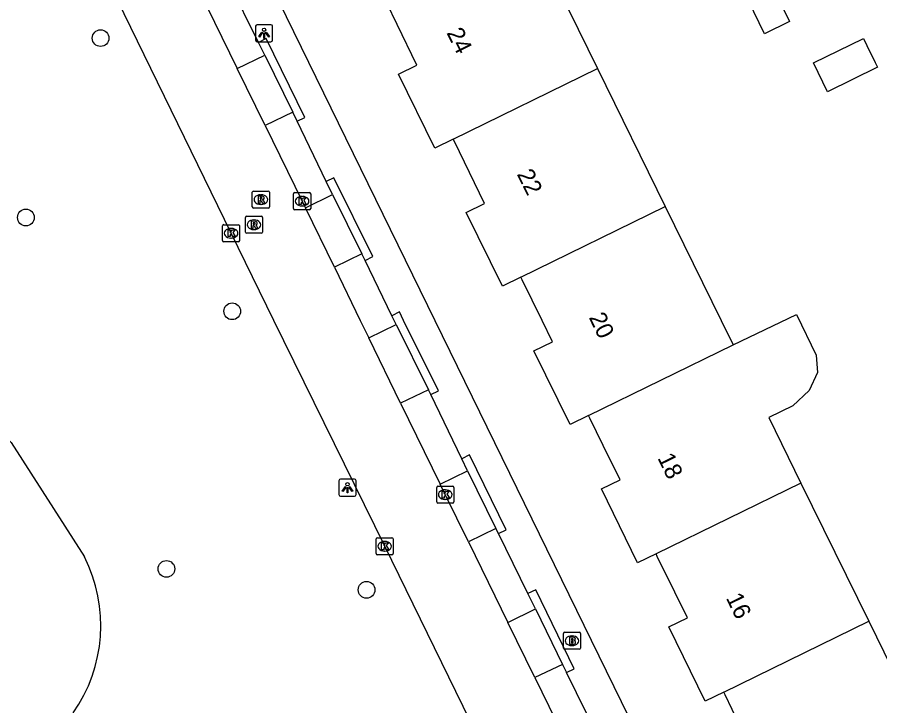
# Model space of a CAD drawing. Extents: x 160457 to 162082, y 388340 to 389736.
# Drawn here: x 160699.9 to 160750.4, y 388727.5 to 388767.7 of the extents above; entities that cross this region are included whole.
import ezdxf

# ---------------------------------------------------------------- set-up
doc = ezdxf.new("R2010")
doc.units = 0
for name, color, linetype in [('IMGEO_Boom', 7, 'Continuous'), ('IMGEO_Brandkraan', 7, 'Continuous'), ('IMGEO_Groenvoorziening', 7, 'Continuous'), ('IMGEO_Kolk', 7, 'Continuous'), ('IMGEO_Lichtpunt', 7, 'Continuous'), ('IMGEO_Pand', 7, 'Continuous'), ('IMGEO_Pand_nummerreeks', 7, 'Continuous'), ('IMGEO_Parkeervlak_open', 7, 'Continuous'), ('IMGEO_Rijbaan_lokaal_gesloten', 7, 'Continuous'), ('IMGEO_Rioolput', 7, 'Continuous'), ('IMGEO_Voetpad_open', 7, 'Continuous')]:
    doc.layers.add(name, color=color, linetype=linetype)

msp = doc.modelspace()

# ---------------------------------------------------------------- linework, layer by layer
at = {"layer": 'IMGEO_Boom'}
for centre in [(160704.807, 388766.504), (160700.436, 388756.016), (160712.506, 388750.534), (160708.655, 388735.474), (160720.365, 388734.251)]:
    msp.add_circle(centre, 0.489, dxfattribs=at)
at = {"layer": 'IMGEO_Brandkraan'}
for p, q in [((160731.954, 388731.775), (160732.806, 388731.775)), ((160731.879, 388730.849), (160731.879, 388731.701)), ((160732.367, 388731.555), (160732.392, 388731.555)), ((160732.88, 388731.701), (160732.88, 388730.849)), ((160732.806, 388730.775), (160731.954, 388730.775)), ((160732.39, 388730.995), (160732.365, 388730.995))]:
    msp.add_line(p, q, dxfattribs=at)
for points in [[(160731.954, 388731.775), (160732.806, 388731.775)], [(160731.879, 388730.849), (160731.879, 388731.701)], [(160732.227, 388731.475), (160732.227, 388731.075), (160732.44, 388731.075)], [(160732.458, 388731.475), (160732.227, 388731.475)], [(160732.406, 388731.394), (160732.352, 388731.394), (160732.352, 388731.318)], [(160732.352, 388731.318), (160732.405, 388731.318)], [(160732.414, 388731.242), (160732.352, 388731.242), (160732.352, 388731.161)], [(160732.88, 388731.701), (160732.88, 388730.849)], [(160732.806, 388730.775), (160731.954, 388730.775)], [(160732.352, 388731.161), (160732.414, 388731.161)]]:
    msp.add_lwpolyline(points, dxfattribs=at)
for centre, radius, start, end in [((160731.956, 388731.699), 0.0765, 91.552, 178.448), ((160731.956, 388731.699), 0.0765, 91.552, 178.448), ((160732.804, 388731.699), 0.0765, 1.552, 88.448), ((160732.804, 388731.699), 0.0765, 1.552, 88.448), ((160732.407, 388731.356), 0.0379, 267.8285, 90.9355), ((160732.415, 388731.201), 0.0404, 269.8759, 90.5077), ((160732.462, 388731.33), 0.145, 59.4692, 91.5367), ((160732.487, 388731.377), 0.0922, 285.5137, 58.1501), ((160732.492, 388731.185), 0.105, 301.3115, 78.989), ((160731.956, 388730.851), 0.0765, 181.552, 268.448), ((160731.956, 388730.851), 0.0765, 181.552, 268.448), ((160732.446, 388731.326), 0.251, 268.6676, 293.5347), ((160732.804, 388730.851), 0.0765, 271.552, 358.448), ((160732.804, 388730.851), 0.0765, 271.552, 358.448)]:
    msp.add_arc(centre, radius, start, end, dxfattribs=at)
for centre, major_axis, ratio, start_param, end_param in [((160732.366, 388731.275), (-0.387, 0.002), 0.722429, 4.712389, 7.853982), ((160732.391, 388731.275), (-0.39, 0.002), 0.717154, 1.570796, 4.712389)]:
    msp.add_ellipse(centre, major_axis=major_axis, ratio=ratio, start_param=start_param, end_param=end_param, dxfattribs=at)
at = {"layer": 'IMGEO_Groenvoorziening'}
msp.add_lwpolyline([(160658.065, 388762.15), (160667.384, 388761.755), (160685.059, 388753.846), (160691.429, 388750), (160693.406, 388748.806), (160699.565, 388742.864), (160703.863, 388736.176)], dxfattribs=at)
msp.add_arc((160695.918, 388732.167), 8.899, 324.9453, 26.7764, dxfattribs=at)
at = {"layer": 'IMGEO_Kolk'}
for p, q in [((160716.093, 388756.546), (160716.093, 388757.398)), ((160716.168, 388757.472), (160717.02, 388757.472)), ((160716.581, 388757.252), (160716.606, 388757.252)), ((160717.094, 388757.398), (160717.094, 388756.546)), ((160717.02, 388756.472), (160716.168, 388756.472)), ((160716.604, 388756.692), (160716.579, 388756.692)), ((160711.939, 388754.672), (160711.939, 388755.524)), ((160712.014, 388755.598), (160712.866, 388755.598)), ((160712.94, 388755.524), (160712.94, 388754.672)), ((160712.427, 388755.378), (160712.452, 388755.378)), ((160712.866, 388754.598), (160712.014, 388754.598)), ((160712.45, 388754.818), (160712.425, 388754.818)), ((160724.466, 388739.391), (160724.466, 388740.243)), ((160724.541, 388740.317), (160725.393, 388740.317)), ((160724.954, 388740.097), (160724.979, 388740.097)), ((160725.467, 388740.243), (160725.467, 388739.391)), ((160725.393, 388739.317), (160724.541, 388739.317)), ((160724.977, 388739.537), (160724.952, 388739.537)), ((160720.998, 388737.298), (160721.85, 388737.298)), ((160720.923, 388736.372), (160720.923, 388737.224)), ((160721.411, 388737.078), (160721.436, 388737.078)), ((160721.924, 388737.224), (160721.924, 388736.372)), ((160721.85, 388736.298), (160720.998, 388736.298)), ((160721.434, 388736.518), (160721.409, 388736.518))]:
    msp.add_line(p, q, dxfattribs=at)
for points in [[(160716.093, 388756.546), (160716.093, 388757.398)], [(160716.168, 388757.472), (160717.02, 388757.472)], [(160716.414, 388757.172), (160716.537, 388757.172), (160716.537, 388757.021), (160716.667, 388757.172), (160716.831, 388757.172), (160716.685, 388757.021), (160716.838, 388756.772), (160716.686, 388756.772), (160716.601, 388756.936), (160716.537, 388756.869), (160716.537, 388756.772), (160716.414, 388756.772), (160716.414, 388757.172)], [(160717.094, 388757.398), (160717.094, 388756.546)], [(160717.02, 388756.472), (160716.168, 388756.472)], [(160711.939, 388754.672), (160711.939, 388755.524)], [(160712.014, 388755.598), (160712.866, 388755.598)], [(160712.94, 388755.524), (160712.94, 388754.672)], [(160712.26, 388755.298), (160712.383, 388755.298), (160712.383, 388755.147), (160712.513, 388755.298), (160712.677, 388755.298), (160712.531, 388755.147), (160712.684, 388754.898), (160712.532, 388754.898), (160712.447, 388755.062), (160712.383, 388754.995), (160712.383, 388754.898), (160712.26, 388754.898), (160712.26, 388755.298)], [(160712.866, 388754.598), (160712.014, 388754.598)], [(160724.466, 388739.391), (160724.466, 388740.243)], [(160724.541, 388740.317), (160725.393, 388740.317)], [(160724.787, 388740.017), (160724.91, 388740.017), (160724.91, 388739.866), (160725.04, 388740.017), (160725.204, 388740.017), (160725.058, 388739.866), (160725.211, 388739.617), (160725.059, 388739.617), (160724.974, 388739.781), (160724.91, 388739.714), (160724.91, 388739.617), (160724.787, 388739.617), (160724.787, 388740.017)], [(160725.467, 388740.243), (160725.467, 388739.391)], [(160725.393, 388739.317), (160724.541, 388739.317)], [(160720.998, 388737.298), (160721.85, 388737.298)], [(160720.923, 388736.372), (160720.923, 388737.224)], [(160721.244, 388736.998), (160721.367, 388736.998), (160721.367, 388736.847), (160721.497, 388736.998), (160721.661, 388736.998), (160721.515, 388736.847), (160721.668, 388736.598), (160721.516, 388736.598), (160721.431, 388736.762), (160721.367, 388736.695), (160721.367, 388736.598), (160721.244, 388736.598), (160721.244, 388736.998)], [(160721.924, 388737.224), (160721.924, 388736.372)], [(160721.85, 388736.298), (160720.998, 388736.298)]]:
    msp.add_lwpolyline(points, dxfattribs=at)
for centre, start, end in [((160716.17, 388757.396), 91.552, 178.448), ((160716.17, 388757.396), 91.552, 178.448), ((160717.018, 388757.396), 1.552, 88.448), ((160717.018, 388757.396), 1.552, 88.448), ((160716.17, 388756.548), 181.552, 268.448), ((160716.17, 388756.548), 181.552, 268.448), ((160717.018, 388756.548), 271.552, 358.448), ((160717.018, 388756.548), 271.552, 358.448), ((160712.016, 388755.522), 91.552, 178.448), ((160712.016, 388755.522), 91.552, 178.448), ((160712.864, 388755.522), 1.552, 88.448), ((160712.864, 388755.522), 1.552, 88.448), ((160712.016, 388754.674), 181.552, 268.448), ((160712.016, 388754.674), 181.552, 268.448), ((160712.864, 388754.674), 271.552, 358.448), ((160712.864, 388754.674), 271.552, 358.448), ((160724.543, 388740.241), 91.552, 178.448), ((160724.543, 388740.241), 91.552, 178.448), ((160725.391, 388740.241), 1.552, 88.448), ((160725.391, 388740.241), 1.552, 88.448), ((160724.543, 388739.393), 181.552, 268.448), ((160724.543, 388739.393), 181.552, 268.448), ((160725.391, 388739.393), 271.552, 358.448), ((160725.391, 388739.393), 271.552, 358.448), ((160721, 388737.222), 91.552, 178.448), ((160721, 388737.222), 91.552, 178.448), ((160721.848, 388737.222), 1.552, 88.448), ((160721.848, 388737.222), 1.552, 88.448), ((160721, 388736.374), 181.552, 268.448), ((160721, 388736.374), 181.552, 268.448), ((160721.848, 388736.374), 271.552, 358.448), ((160721.848, 388736.374), 271.552, 358.448)]:
    msp.add_arc(centre, 0.0765, start, end, dxfattribs=at)
for centre, major_axis, ratio, start_param, end_param in [((160716.58, 388756.972), (-0.387, 0.002), 0.722429, 4.712389, 7.853982), ((160716.605, 388756.972), (-0.39, 0.002), 0.717154, 1.570796, 4.712389), ((160712.426, 388755.098), (-0.387, 0.002), 0.722429, 4.712389, 7.853982), ((160712.451, 388755.098), (-0.39, 0.002), 0.717154, 1.570796, 4.712389), ((160724.953, 388739.817), (-0.387, 0.002), 0.722429, 4.712389, 7.853982), ((160724.978, 388739.817), (-0.39, 0.002), 0.717154, 1.570796, 4.712389), ((160721.41, 388736.798), (-0.387, 0.002), 0.722429, 4.712389, 7.853982), ((160721.435, 388736.798), (-0.39, 0.002), 0.717154, 1.570796, 4.712389)]:
    msp.add_ellipse(centre, major_axis=major_axis, ratio=ratio, start_param=start_param, end_param=end_param, dxfattribs=at)
at = {"layer": 'IMGEO_Lichtpunt'}
for p, q in [((160713.871, 388767.193), (160713.871, 388766.386)), ((160713.871, 388767.193), (160713.871, 388766.386)), ((160714.773, 388767.288), (160713.965, 388767.288)), ((160714.773, 388767.288), (160713.965, 388767.288)), ((160714.867, 388766.386), (160714.867, 388767.193)), ((160714.867, 388766.386), (160714.867, 388767.193)), ((160713.965, 388766.292), (160714.773, 388766.292)), ((160713.965, 388766.292), (160714.773, 388766.292)), ((160718.75, 388740.626), (160718.75, 388739.819)), ((160718.75, 388740.626), (160718.75, 388739.819)), ((160719.652, 388740.721), (160718.844, 388740.721)), ((160719.652, 388740.721), (160718.844, 388740.721)), ((160719.746, 388739.819), (160719.746, 388740.626)), ((160719.746, 388739.819), (160719.746, 388740.626)), ((160718.844, 388739.725), (160719.652, 388739.725)), ((160718.844, 388739.725), (160719.652, 388739.725))]:
    msp.add_line(p, q, dxfattribs=at)
for points in [[(160714.245, 388766.857), (160714.284, 388766.829), (160714.096, 388766.567), (160714.058, 388766.594), (160714.245, 388766.857)], [(160714.347, 388766.809), (160714.394, 388766.809), (160714.394, 388766.487), (160714.347, 388766.487), (160714.347, 388766.809)], [(160714.457, 388766.829), (160714.495, 388766.856), (160714.682, 388766.594), (160714.643, 388766.566), (160714.457, 388766.829)], [(160719.124, 388740.29), (160719.163, 388740.262), (160718.975, 388740), (160718.937, 388740.027), (160719.124, 388740.29)], [(160719.226, 388740.242), (160719.273, 388740.242), (160719.273, 388739.92), (160719.226, 388739.92), (160719.226, 388740.242)], [(160719.336, 388740.262), (160719.374, 388740.289), (160719.561, 388740.027), (160719.522, 388739.999), (160719.336, 388740.262)]]:
    msp.add_lwpolyline(points, dxfattribs=at)
for centre in [(160714.37, 388766.991), (160719.249, 388740.424)]:
    msp.add_circle(centre, 0.0994, dxfattribs=at)
for centre, start, end in [((160713.965, 388767.193), 90, 180), ((160713.965, 388767.193), 90, 180), ((160714.773, 388767.193), 0, 90), ((160714.773, 388767.193), 0, 90), ((160713.965, 388766.386), 180, 270), ((160713.965, 388766.386), 180, 270), ((160714.773, 388766.386), 270, 0), ((160714.773, 388766.386), 270, 360), ((160718.844, 388740.626), 90, 180), ((160718.844, 388740.626), 90, 180), ((160719.652, 388740.626), 0, 90), ((160719.652, 388740.626), 0, 90), ((160718.844, 388739.819), 180, 270), ((160718.844, 388739.819), 180, 270), ((160719.652, 388739.819), 270, 0), ((160719.652, 388739.819), 270, 360)]:
    msp.add_arc(centre, 0.0946, start, end, dxfattribs=at)
at = {"layer": 'IMGEO_Pand'}
for points in [[(160729.91, 388772.801), (160733.875, 388764.725)], [(160745.111, 388767.48), (160743.646, 388766.761), (160742.699, 388768.689), (160744.164, 388769.408), (160745.111, 388767.48)], [(160725.433, 388760.596), (160724.355, 388760.068), (160722.234, 388764.393), (160723.311, 388764.922), (160722.157, 388767.292), (160721.548, 388768.544), (160721.479, 388768.685)], [(160747.324, 388763.373), (160746.5, 388765.057), (160749.431, 388766.491), (160749.635, 388766.074), (160750.118, 388765.087), (160750.255, 388764.807), (160747.324, 388763.373)], [(160725.433, 388760.596), (160733.875, 388764.725)], [(160733.875, 388764.725), (160737.837, 388756.655)], [(160729.393, 388752.523), (160728.315, 388751.995), (160726.192, 388756.31), (160727.269, 388756.84), (160726.387, 388758.646), (160725.504, 388760.451), (160725.433, 388760.596)], [(160729.393, 388752.523), (160737.837, 388756.655)], [(160737.837, 388756.655), (160741.104, 388750), (160741.807, 388748.569)], [(160733.343, 388744.444), (160732.265, 388743.919), (160730.157, 388748.23), (160731.235, 388748.757), (160730.627, 388750), (160729.466, 388752.374), (160729.393, 388752.523)], [(160741.807, 388748.569), (160745.523, 388750.347), (160746.663, 388747.964), (160746.747, 388746.961), (160746.246, 388745.903), (160745.299, 388745.012), (160743.892, 388744.321), (160745.773, 388740.49)], [(160733.343, 388744.444), (160741.807, 388748.569)], [(160737.298, 388736.361), (160736.22, 388735.836), (160734.112, 388740.15), (160735.19, 388740.677), (160734.209, 388742.679), (160733.42, 388744.288), (160733.343, 388744.444)], [(160745.773, 388740.49), (160737.298, 388736.361)], [(160745.773, 388740.49), (160749.739, 388732.41)], [(160741.257, 388728.268), (160740.179, 388727.741), (160738.055, 388732.086), (160739.133, 388732.613), (160738.395, 388734.122), (160737.373, 388736.209), (160737.298, 388736.361)], [(160741.257, 388728.268), (160749.739, 388732.41)], [(160749.739, 388732.41), (160753.706, 388724.33)], [(160745.21, 388720.181), (160744.132, 388719.655), (160742.013, 388723.984), (160743.091, 388724.511), (160741.751, 388727.256), (160741.332, 388728.115), (160741.257, 388728.268)]]:
    msp.add_lwpolyline(points, dxfattribs=at)
at = {"layer": 'IMGEO_Parkeervlak_open'}
for points in [[(160712.803, 388764.723), (160714.404, 388765.506)], [(160716.046, 388762.175), (160714.434, 388761.387)], [(160716.784, 388756.582), (160718.38, 388757.361)], [(160720.095, 388753.898), (160718.479, 388753.109)], [(160720.496, 388748.976), (160722.095, 388749.757)], [(160723.978, 388745.951), (160722.358, 388745.16)], [(160724.665, 388740.432), (160726.275, 388741.217)], [(160727.932, 388737.844), (160726.32, 388737.054)], [(160728.626, 388732.351), (160730.243, 388733.144)], [(160731.832, 388729.887), (160730.208, 388729.122)]]:
    msp.add_lwpolyline(points, dxfattribs=at)
at = {"layer": 'IMGEO_Rijbaan_lokaal_gesloten'}
for points in [[(160761.961, 388654.06), (160761.131, 388655.754), (160751.828, 388674.672), (160744.813, 388689.005), (160736.467, 388706.121), (160728.92, 388721.478), (160721.425, 388736.799), (160714.944, 388750), (160712.441, 388755.098), (160704.23, 388771.946), (160697.898, 388784.974), (160695.603, 388789.801)], [(160710.574, 388769.28), (160712.803, 388764.723)], [(160714.434, 388761.387), (160712.803, 388764.723)], [(160714.434, 388761.387), (160716.594, 388756.971), (160716.784, 388756.582)], [(160718.479, 388753.109), (160716.784, 388756.582)], [(160718.479, 388753.109), (160719.996, 388750), (160720.496, 388748.976)], [(160722.358, 388745.16), (160720.496, 388748.976)], [(160722.358, 388745.16), (160724.665, 388740.432)], [(160726.32, 388737.054), (160724.966, 388739.816), (160724.665, 388740.432)], [(160726.32, 388737.054), (160728.626, 388732.351)], [(160730.208, 388729.122), (160728.626, 388732.351)], [(160730.208, 388729.122), (160732.673, 388724.094)]]:
    msp.add_lwpolyline(points, dxfattribs=at)
at = {"layer": 'IMGEO_Rioolput'}
for p, q in [((160713.68, 388756.638), (160713.68, 388757.49)), ((160713.755, 388757.564), (160714.607, 388757.564)), ((160714.681, 388757.49), (160714.681, 388756.638)), ((160714.168, 388757.344), (160714.193, 388757.344)), ((160714.607, 388756.564), (160713.755, 388756.564)), ((160714.191, 388756.784), (160714.166, 388756.784)), ((160713.277, 388755.168), (160713.277, 388756.02)), ((160713.352, 388756.094), (160714.204, 388756.094)), ((160714.278, 388756.02), (160714.278, 388755.168)), ((160713.765, 388755.874), (160713.79, 388755.874)), ((160714.204, 388755.094), (160713.352, 388755.094)), ((160713.788, 388755.314), (160713.763, 388755.314))]:
    msp.add_line(p, q, dxfattribs=at)
for points in [[(160713.68, 388756.638), (160713.68, 388757.49)], [(160713.755, 388757.564), (160714.607, 388757.564)], [(160714.681, 388757.49), (160714.681, 388756.638)], [(160714.269, 388757.262), (160714.017, 388757.264), (160714.017, 388756.864)], [(160714.017, 388756.864), (160714.141, 388756.864), (160714.141, 388757.026), (160714.152, 388757.026)], [(160714.195, 388757.183), (160714.141, 388757.183), (160714.141, 388757.102)], [(160714.141, 388757.102), (160714.193, 388757.102)], [(160714.199, 388756.997), (160714.27, 388756.864), (160714.41, 388756.864), (160714.345, 388756.99)], [(160714.607, 388756.564), (160713.755, 388756.564)], [(160713.277, 388755.168), (160713.277, 388756.02)], [(160713.352, 388756.094), (160714.204, 388756.094)], [(160714.278, 388756.02), (160714.278, 388755.168)], [(160713.866, 388755.792), (160713.614, 388755.794), (160713.614, 388755.394)], [(160713.614, 388755.394), (160713.738, 388755.394), (160713.738, 388755.556), (160713.749, 388755.556)], [(160713.792, 388755.713), (160713.738, 388755.713), (160713.738, 388755.632)], [(160713.738, 388755.632), (160713.79, 388755.632)], [(160713.796, 388755.527), (160713.867, 388755.394), (160714.007, 388755.394), (160713.942, 388755.52)], [(160714.204, 388755.094), (160713.352, 388755.094)]]:
    msp.add_lwpolyline(points, dxfattribs=at)
for centre, radius, start, end in [((160713.757, 388757.488), 0.0765, 91.552, 178.448), ((160713.757, 388757.488), 0.0765, 91.552, 178.448), ((160714.605, 388757.488), 0.0765, 1.552, 88.448), ((160714.605, 388757.488), 0.0765, 1.552, 88.448), ((160714.151, 388756.973), 0.0533, 26.0293, 88.6989), ((160714.177, 388757.291), 0.19, 274.7715, 282.9687), ((160714.201, 388757.087), 0.0964, 77.0061, 93.1865), ((160714.215, 388757.144), 0.0378, 276.6634, 79.6772), ((160714.268, 388757.152), 0.109, 350.3612, 89.416), ((160714.266, 388757.152), 0.112, 277.5842, 350.9817), ((160714.25, 388756.937), 0.108, 29.5134, 73.7905), ((160713.757, 388756.64), 0.0765, 181.552, 268.448), ((160713.757, 388756.64), 0.0765, 181.552, 268.448), ((160714.605, 388756.64), 0.0765, 271.552, 358.448), ((160714.605, 388756.64), 0.0765, 271.552, 358.448), ((160713.354, 388756.018), 0.0765, 91.552, 178.448), ((160713.354, 388756.018), 0.0765, 91.552, 178.448), ((160714.202, 388756.018), 0.0765, 1.552, 88.448), ((160714.202, 388756.018), 0.0765, 1.552, 88.448), ((160713.748, 388755.503), 0.0533, 26.0293, 88.6989), ((160713.774, 388755.821), 0.19, 274.7715, 282.9687), ((160713.798, 388755.617), 0.0964, 77.0061, 93.1865), ((160713.812, 388755.674), 0.0378, 276.6634, 79.6772), ((160713.865, 388755.682), 0.109, 350.3612, 89.416), ((160713.863, 388755.682), 0.112, 277.5842, 350.9817), ((160713.847, 388755.467), 0.108, 29.5134, 73.7905), ((160713.354, 388755.17), 0.0765, 181.552, 268.448), ((160713.354, 388755.17), 0.0765, 181.552, 268.448), ((160714.202, 388755.17), 0.0765, 271.552, 358.448), ((160714.202, 388755.17), 0.0765, 271.552, 358.448)]:
    msp.add_arc(centre, radius, start, end, dxfattribs=at)
for centre, major_axis, ratio, start_param, end_param in [((160714.167, 388757.064), (-0.387, 0.002), 0.722429, 4.712389, 7.853982), ((160714.192, 388757.064), (-0.39, 0.002), 0.717154, 1.570796, 4.712389), ((160713.764, 388755.594), (-0.387, 0.002), 0.722429, 4.712389, 7.853982), ((160713.789, 388755.594), (-0.39, 0.002), 0.717154, 1.570796, 4.712389)]:
    msp.add_ellipse(centre, major_axis=major_axis, ratio=ratio, start_param=start_param, end_param=end_param, dxfattribs=at)
at = {"layer": 'IMGEO_Voetpad_open'}
for points in [[(160703.918, 388791.781), (160724.364, 388750), (160764.9, 388667.168), (160765.381, 388666.169), (160766.298, 388664.267)], [(160714.035, 388766.254), (160712.313, 388769.775)], [(160716.308, 388761.643), (160716.756, 388761.864), (160714.483, 388766.475), (160714.035, 388766.254)], [(160714.404, 388765.506), (160714.035, 388766.254)], [(160714.404, 388765.506), (160716.046, 388762.175)], [(160716.308, 388761.643), (160716.046, 388762.175)], [(160718.007, 388758.115), (160716.308, 388761.643)], [(160720.286, 388753.512), (160720.734, 388753.733), (160718.455, 388758.336), (160718.007, 388758.115)], [(160718.38, 388757.361), (160718.007, 388758.115)], [(160718.38, 388757.361), (160720.095, 388753.898)], [(160720.286, 388753.512), (160720.095, 388753.898)], [(160721.839, 388750.274), (160720.286, 388753.512)], [(160724.116, 388745.671), (160724.564, 388745.892), (160722.532, 388750), (160722.287, 388750.495), (160721.839, 388750.274)], [(160722.095, 388749.757), (160721.975, 388750), (160721.839, 388750.274)], [(160722.095, 388749.757), (160723.978, 388745.951)], [(160724.116, 388745.671), (160723.978, 388745.951)], [(160725.933, 388741.914), (160724.116, 388745.671)], [(160728.083, 388737.537), (160728.531, 388737.757), (160726.381, 388742.134), (160725.933, 388741.914)], [(160726.275, 388741.217), (160725.933, 388741.914)], [(160726.275, 388741.217), (160727.932, 388737.844)], [(160728.083, 388737.537), (160727.932, 388737.844)], [(160729.807, 388734.038), (160728.083, 388737.537)], [(160732.062, 388729.416), (160732.511, 388729.635), (160730.256, 388734.257), (160729.807, 388734.038)], [(160730.243, 388733.144), (160729.807, 388734.038)], [(160730.243, 388733.144), (160731.832, 388729.887)], [(160731.832, 388729.887), (160732.062, 388729.416)], [(160733.82, 388725.848), (160732.062, 388729.416)]]:
    msp.add_lwpolyline(points, dxfattribs=at)

# ---------------------------------------------------------------- texts
at = {"layer": 'IMGEO_Pand_nummerreeks'}
for s, rotation, p in [('24', 296.4475, (160725.027, 388766.816)), ('22', 296.4475, (160729.138, 388758.552)), ('20', 296.0579, (160733.347, 388750.178)), ('18', 296.0751, (160737.365, 388741.963)), ('16', 296.0751, (160741.366, 388733.783))]:
    msp.add_text(s, height=1, rotation=rotation, dxfattribs=at).set_placement(p)

doc.saveas('drawing.dxf')
